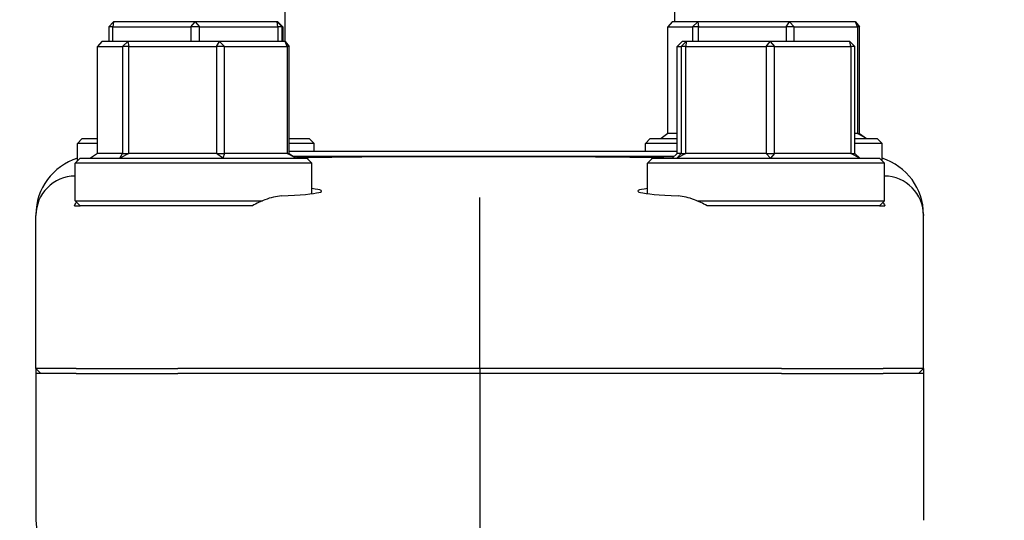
# Model space of a CAD drawing. Header units: inches. Extents: x 18 to 846, y -44 to 561.
# Tile 522 of 637: x 719.15 to 722.27, y 224.05 to 225.64. Entities that reach past the tile are written whole.
import ezdxf

# ---------------------------------------------------------------- set-up
doc = ezdxf.new("R2010")
doc.units = ezdxf.units.IN
doc.header["$LTSCALE"] = 24
doc.header["$MEASUREMENT"] = 0
doc.layers.add('Visible (ANSI)', color=7, linetype='Continuous', lineweight=30)

msp = doc.modelspace()

# ---------------------------------------------------------------- linework, layer by layer
at = {"layer": 'Visible (ANSI)'}
for p, q in [((719.99368, 225.88646), (719.99368, 225.57025)), ((721.22868, 225.88646), (721.22868, 225.63275)), ((719.43546, 225.61713), (719.45105, 225.63275)), ((719.44887, 225.61713), (719.43546, 225.61713)), ((719.43546, 225.61713), (719.43546, 225.57025)), ((719.45105, 225.63275), (719.44887, 225.61713)), ((719.44887, 225.57025), (719.44887, 225.61713)), ((719.44887, 225.61713), (719.69607, 225.61713)), ((719.70966, 225.63275), (719.45105, 225.63275)), ((719.69607, 225.61713), (719.70966, 225.63275)), ((719.72314, 225.61713), (719.69607, 225.61713)), ((719.69607, 225.61713), (719.69607, 225.57025)), ((719.70966, 225.63275), (719.72314, 225.61713)), ((719.96979, 225.63275), (719.70966, 225.63275)), ((719.72314, 225.57025), (719.72314, 225.61713)), ((719.72314, 225.61713), (719.9718, 225.61713)), ((719.9718, 225.61713), (719.96979, 225.63275)), ((719.96979, 225.63275), (719.98545, 225.61713)), ((719.97132, 225.63275), (719.96979, 225.63275)), ((719.98691, 225.61713), (719.97132, 225.63275)), ((719.98545, 225.61713), (719.9718, 225.61713)), ((719.9718, 225.61713), (719.9718, 225.57025)), ((719.98545, 225.57025), (719.98545, 225.61713)), ((719.98545, 225.61713), (719.98691, 225.61713)), ((719.98691, 225.61713), (719.98691, 225.57025)), ((721.22095, 225.63275), (721.2077, 225.61713)), ((721.2077, 225.27838), (721.2077, 225.61713)), ((721.2077, 225.61713), (721.28522, 225.61713)), ((721.30205, 225.63275), (721.22095, 225.63275)), ((721.28522, 225.61713), (721.30205, 225.63275)), ((721.30459, 225.61713), (721.28522, 225.61713)), ((721.28522, 225.61713), (721.28522, 225.57025)), ((721.30205, 225.63275), (721.30459, 225.61713)), ((721.59228, 225.63275), (721.30205, 225.63275)), ((721.30459, 225.57025), (721.30459, 225.61713)), ((721.30459, 225.61713), (721.58202, 225.61713)), ((721.58202, 225.61713), (721.59228, 225.63275)), ((721.60808, 225.61713), (721.58202, 225.61713)), ((721.58202, 225.61713), (721.58202, 225.57025)), ((721.59228, 225.63275), (721.60808, 225.61713)), ((721.80142, 225.63275), (721.59228, 225.63275)), ((721.60808, 225.57025), (721.60808, 225.61713)), ((721.60808, 225.61713), (721.80799, 225.61713)), ((721.80799, 225.61713), (721.80142, 225.63275)), ((721.80142, 225.63275), (721.81467, 225.61713)), ((721.81467, 225.61713), (721.80799, 225.61713)), ((721.80799, 225.61713), (721.80799, 225.27838)), ((721.81467, 225.27838), (721.81467, 225.61713)), ((719.41332, 225.57025), (719.40013, 225.55463)), ((719.40013, 225.21588), (719.40013, 225.55463)), ((719.40013, 225.55463), (719.47936, 225.55463)), ((719.49621, 225.57025), (719.41332, 225.57025)), ((719.47936, 225.55463), (719.49621, 225.57025)), ((719.49885, 225.55463), (719.47936, 225.55463)), ((719.47936, 225.55463), (719.47936, 225.21588)), ((719.49621, 225.57025), (719.49885, 225.55463)), ((719.78689, 225.57025), (719.49621, 225.57025)), ((719.49885, 225.21588), (719.49885, 225.55463)), ((719.49885, 225.55463), (719.77672, 225.55463)), ((719.77672, 225.55463), (719.78689, 225.57025)), ((719.80273, 225.55463), (719.77672, 225.55463)), ((719.77672, 225.55463), (719.77672, 225.21588)), ((719.78689, 225.57025), (719.80273, 225.55463)), ((719.99469, 225.57025), (719.78689, 225.57025)), ((719.80273, 225.21588), (719.80273, 225.55463)), ((719.80273, 225.55463), (720.00136, 225.55463)), ((720.00136, 225.55463), (719.99469, 225.57025)), ((719.99469, 225.57025), (720.00788, 225.55463)), ((720.00788, 225.55463), (720.00136, 225.55463)), ((720.00136, 225.55463), (720.00136, 225.21588)), ((720.00788, 225.21588), (720.00788, 225.55463)), ((721.25269, 225.57025), (721.23736, 225.55463)), ((721.23736, 225.21588), (721.23736, 225.55463)), ((721.23736, 225.55463), (721.24989, 225.55463)), ((721.24989, 225.55463), (721.26579, 225.57025)), ((721.26443, 225.55463), (721.24989, 225.55463)), ((721.24989, 225.55463), (721.24989, 225.21588)), ((721.26579, 225.57025), (721.25269, 225.57025)), ((721.26579, 225.57025), (721.26443, 225.55463)), ((721.26443, 225.21588), (721.26443, 225.55463)), ((721.26443, 225.55463), (721.51839, 225.55463)), ((721.53146, 225.57025), (721.26579, 225.57025)), ((721.51839, 225.55463), (721.53146, 225.57025)), ((721.54543, 225.55463), (721.51839, 225.55463)), ((721.51839, 225.55463), (721.51839, 225.21588)), ((721.53146, 225.57025), (721.54543, 225.55463)), ((721.78404, 225.57025), (721.53146, 225.57025)), ((721.54543, 225.21588), (721.54543, 225.55463)), ((721.54543, 225.55463), (721.78687, 225.55463)), ((721.78687, 225.55463), (721.78404, 225.57025)), ((721.78404, 225.57025), (721.79936, 225.55463)), ((721.79936, 225.55463), (721.78687, 225.55463)), ((721.78687, 225.55463), (721.78687, 225.21588)), ((721.79936, 225.21588), (721.79936, 225.55463)), ((719.35181, 225.26275), (719.33618, 225.24713)), ((719.35181, 225.26275), (719.40013, 225.26275)), ((720.00788, 225.26275), (720.07056, 225.26275)), ((720.07056, 225.26275), (720.08618, 225.24713)), ((721.15181, 225.26275), (721.13618, 225.24713)), ((721.15181, 225.26275), (721.23736, 225.26275)), ((721.2077, 225.27838), (721.18598, 225.26275)), ((721.23736, 225.27838), (721.2077, 225.27838)), ((721.80799, 225.27838), (721.79936, 225.27838)), ((721.79936, 225.26275), (721.87056, 225.26275)), ((721.83639, 225.26275), (721.80799, 225.27838)), ((721.80799, 225.27838), (721.81467, 225.27838)), ((721.81467, 225.27838), (721.83639, 225.26275)), ((721.87056, 225.26275), (721.88618, 225.24713)), ((719.40013, 225.24713), (719.33618, 225.24713)), ((719.33618, 225.19181), (719.33618, 225.24713)), ((720.08618, 225.24713), (720.00788, 225.24713)), ((720.08618, 225.22213), (720.08618, 225.24713)), ((721.23736, 225.24713), (721.13618, 225.24713)), ((721.13618, 225.22213), (721.13618, 225.24713)), ((721.88618, 225.24713), (721.79936, 225.24713)), ((721.88618, 225.19181), (721.88618, 225.24713)), ((719.34463, 225.20025), (719.32901, 225.18463)), ((719.34463, 225.20025), (720.06338, 225.20025)), ((719.40013, 225.21588), (719.3783, 225.20025)), ((719.47936, 225.21588), (719.40013, 225.21588)), ((719.47117, 225.20025), (719.47936, 225.21588)), ((719.49885, 225.21588), (719.47117, 225.20025)), ((719.47936, 225.21588), (719.49885, 225.21588)), ((719.77672, 225.21588), (719.49885, 225.21588)), ((719.77672, 225.21588), (719.80273, 225.21588)), ((719.79688, 225.20025), (719.77672, 225.21588)), ((719.80273, 225.21588), (719.79688, 225.20025)), ((720.00136, 225.21588), (719.80273, 225.21588)), ((720.02972, 225.20025), (720.00136, 225.21588)), ((720.00136, 225.21588), (720.00788, 225.21588)), ((721.23736, 225.22213), (720.00788, 225.22213)), ((720.00788, 225.21588), (720.02972, 225.20025)), ((720.61108, 225.2065), (720.02098, 225.2065)), ((720.06338, 225.20025), (720.07901, 225.18463)), ((721.22735, 225.2065), (720.61108, 225.2065)), ((721.15899, 225.20025), (721.14336, 225.18463)), ((721.15899, 225.20025), (721.87774, 225.20025)), ((721.23736, 225.21588), (721.22068, 225.20025)), ((721.23536, 225.20025), (721.24989, 225.21588)), ((721.26443, 225.21588), (721.23536, 225.20025)), ((721.24989, 225.21588), (721.23736, 225.21588)), ((721.24989, 225.21588), (721.26443, 225.21588)), ((721.51839, 225.21588), (721.26443, 225.21588)), ((721.53304, 225.20025), (721.51839, 225.21588)), ((721.51839, 225.21588), (721.54543, 225.21588)), ((721.54543, 225.21588), (721.53304, 225.20025)), ((721.78687, 225.21588), (721.54543, 225.21588)), ((721.81605, 225.20025), (721.78687, 225.21588)), ((721.78687, 225.21588), (721.79936, 225.21588)), ((721.79936, 225.21588), (721.81605, 225.20025)), ((721.87774, 225.20025), (721.89336, 225.18463)), ((720.07901, 225.18463), (719.32901, 225.18463)), ((719.32901, 225.06588), (719.32901, 225.18463)), ((720.07901, 225.08827), (720.07901, 225.18463)), ((721.89336, 225.18463), (721.14336, 225.18463)), ((721.14336, 225.08827), (721.14336, 225.18463)), ((721.89336, 225.06588), (721.89336, 225.18463)), ((720.61118, 224.95163), (720.61118, 225.07657)), ((719.32723, 225.05025), (719.34463, 225.05025)), ((719.32901, 225.06588), (719.92272, 225.06588)), ((719.34463, 225.05025), (719.32901, 225.06588)), ((719.7923, 225.05025), (719.34463, 225.05025)), ((721.29965, 225.06588), (721.89336, 225.06588)), ((721.87774, 225.05025), (721.43007, 225.05025)), ((721.87774, 225.05025), (721.89336, 225.06588)), ((721.87774, 225.05025), (721.89514, 225.05025)), ((719.20493, 225.0224), (719.20493, 225.0197)), ((719.20493, 224.53463), (719.20493, 225.0197)), ((722.01743, 225.0224), (722.01743, 225.0197)), ((722.01743, 224.53463), (722.01743, 225.0197)), ((720.61118, 224.53463), (720.61118, 224.95163)), ((719.20493, 224.53463), (719.20493, 224.519)), ((719.33229, 224.53463), (719.20493, 224.53463)), ((719.20493, 224.53463), (719.2207, 224.519)), ((719.20493, 224.519), (719.20493, 224.05377)), ((719.33229, 224.519), (719.20493, 224.519)), ((719.33229, 224.53463), (719.65452, 224.53463)), ((719.33229, 224.519), (719.65452, 224.519)), ((720.61118, 224.53463), (719.65452, 224.53463)), ((720.61118, 224.519), (719.65452, 224.519)), ((721.56785, 224.53463), (720.61118, 224.53463)), ((720.61118, 224.53463), (720.61118, 224.519)), ((720.61118, 224.519), (720.61118, 223.74263)), ((721.56785, 224.519), (720.61118, 224.519)), ((721.56785, 224.53463), (721.89008, 224.53463)), ((721.56785, 224.519), (721.89008, 224.519)), ((722.01743, 224.53463), (721.89008, 224.53463)), ((722.01743, 224.519), (721.89008, 224.519)), ((722.00167, 224.519), (722.01743, 224.53463)), ((722.01743, 224.53463), (722.01743, 224.519)), ((722.01743, 224.519), (722.01743, 224.05377))]:
    msp.add_line(p, q, dxfattribs=at)
msp.add_arc((731.61118, 232.644), 18.75, 193.689887, 261.558657, dxfattribs=at)
for centre, major_axis, ratio, start_param, end_param in [((719.39409, 225.02133), (0.18003, -0.0586), 0.9903423, 2.1937689, 3.4534494), ((721.82828, 225.02133), (-0.18003, -0.0586), 0.9903423, 2.829736, 4.0894164), ((719.33104, 225.01883), (-0.1175, 0.04626), 0.9899206, 5.1001048, 6.6547973), ((721.89133, 225.01883), (0.1175, 0.04626), 0.9899206, 5.9115734, 7.4662658), ((719.70401, 225.09646), (0.40625, 0), 0.0524078, 5.4675538, 6.6779764), ((721.51836, 225.09646), (0.40625, 0), 0.0524078, 2.7468015, 3.9572242), ((719.33104, 224.05348), (0.12504, -0.01646), 0.991106, 3.2713412, 4.712389)]:
    msp.add_ellipse(centre, major_axis=major_axis, ratio=ratio, start_param=start_param, end_param=end_param, dxfattribs=at)
for points, knots in [([(720.02681, 225.20234), (720.03195, 225.20246), (720.03716, 225.20258), (720.11361, 225.20431), (720.19689, 225.20525), (720.36454, 225.20618), (720.44552, 225.20631), (720.5441, 225.20637), (720.55996, 225.20638), (720.58532, 225.20639), (720.59479, 225.20639), (720.61286, 225.20639), (720.62144, 225.20639), (720.64126, 225.20638), (720.65248, 225.20638), (720.68615, 225.20637), (720.70854, 225.20635), (720.78658, 225.20628), (720.84134, 225.20617), (720.98595, 225.20557), (721.07081, 225.20481), (721.17227, 225.20291), (721.19813, 225.20231), (721.22215, 225.20163)], [4.286994, 4.286994, 4.286994, 4.286994, 4.3433226, 4.3433226, 5.1013156, 5.1013156, 5.7353123, 5.7353123, 5.8564738, 5.8564738, 5.9286995, 5.9286995, 5.9941278, 5.9941278, 6.0797236, 6.0797236, 6.2512222, 6.2512222, 6.6809245, 6.6809245, 7.4266324, 7.4266324, 7.7047488, 7.7047488, 7.7047488, 7.7047488]), ([(719.98245, 225.08096), (719.96658, 225.08017), (719.94873, 225.0759), (719.91724, 225.06394), (719.90381, 225.05756), (719.8909, 225.05025)], [0.53727464, 0.53727464, 0.53727464, 0.53727464, 0.70123165, 0.70123165, 0.81966305, 0.81966305, 0.81966305, 0.81966305]), ([(721.33147, 225.05025), (721.31858, 225.05755), (721.30517, 225.06392), (721.27368, 225.07589), (721.2558, 225.08017), (721.23992, 225.08096)], [1.49579577, 1.49579577, 1.49579577, 1.49579577, 1.61405233, 1.61405233, 1.77819273, 1.77819273, 1.77819273, 1.77819273])]:
    msp.add_open_spline(points, degree=3, knots=knots, dxfattribs=at)
for points in [[(719.32723, 225.05025), (719.32916, 225.05423), (719.33123, 225.05799), (719.33338, 225.0615)], [(721.88899, 225.0615), (721.89114, 225.05799), (721.89321, 225.05423), (721.89514, 225.05025)]]:
    msp.add_open_spline(points, degree=3, dxfattribs=at)
for points, weights in [([(719.8909, 225.05025), (719.84182, 225.05025), (719.7923, 225.05025)], [0.999903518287, 0.999901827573, 0.9999171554]), ([(721.43007, 225.05025), (721.38055, 225.05025), (721.33147, 225.05025)], [0.999917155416, 0.999901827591, 0.999903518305])]:
    msp.add_rational_spline(points, weights, degree=2, dxfattribs=at)

doc.saveas('drawing.dxf')
